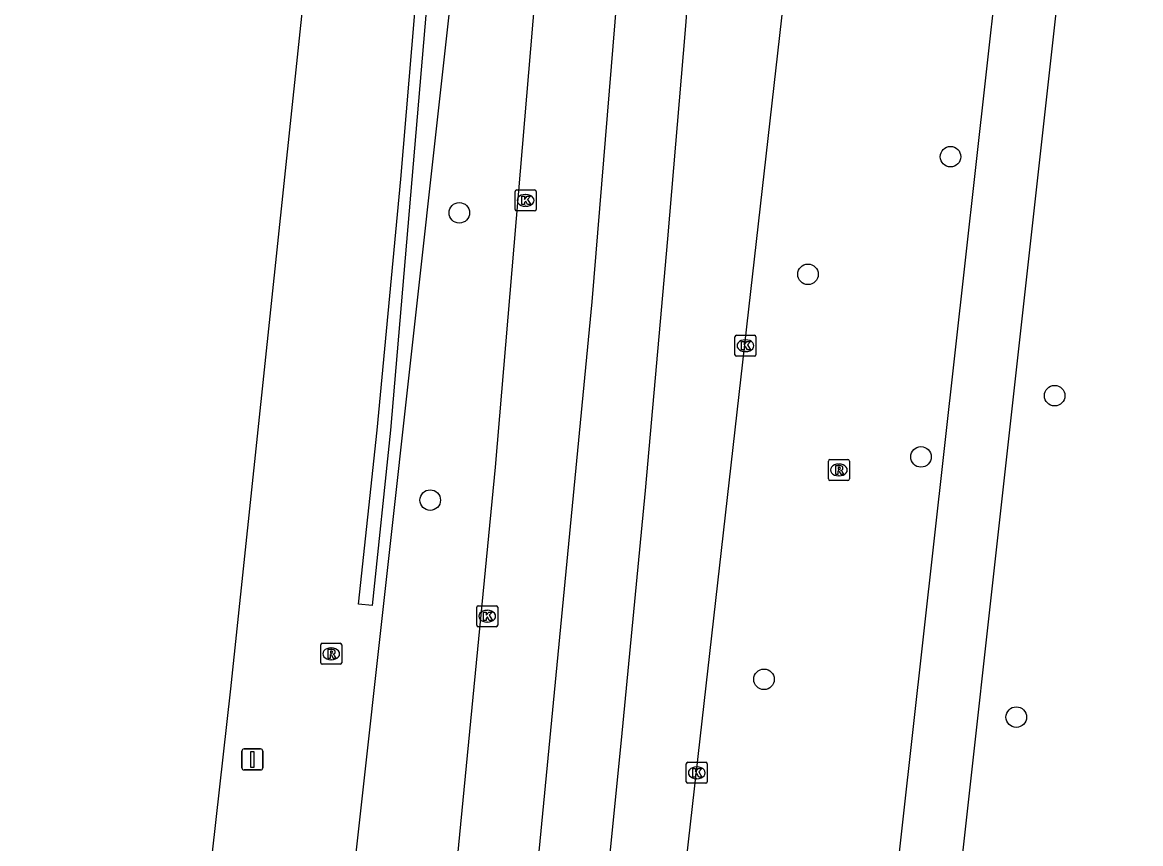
# Model space of a CAD drawing. Extents: x 162026 to 163499, y 387297 to 388169.
# Drawn here: x 162085.2 to 162138.5, y 388022.7 to 388061.8 of the extents above; entities that cross this region are included whole.
import ezdxf

# ---------------------------------------------------------------- set-up
doc = ezdxf.new("R2010")
doc.units = 0
for name, color, linetype in [('IMGEO_Berm_groen', 7, 'Continuous'), ('IMGEO_Boom', 7, 'Continuous'), ('IMGEO_Fietspad_gesloten', 7, 'Continuous'), ('IMGEO_Hek', 7, 'Continuous'), ('IMGEO_Kolk', 7, 'Continuous'), ('IMGEO_Rijbaan_regionaal_gesloten', 7, 'Continuous'), ('IMGEO_Rioolput', 7, 'Continuous'), ('IMGEO_Verkeersbordpaal', 7, 'Continuous')]:
    doc.layers.add(name, color=color, linetype=linetype)

msp = doc.modelspace()

# ---------------------------------------------------------------- linework, layer by layer
at = {"layer": 'IMGEO_Berm_groen'}
msp.add_lwpolyline([(162102.115, 388042.421), (162103.243, 388054.377), (162104.439, 388068.522), (162105.428, 388081.938), (162105.736, 388085.299), (162106.252, 388085.252), (162105.937, 388081.815), (162105.719, 388077.308), (162102.753, 388042.421), (162101.884, 388034.077), (162101.24, 388034.145), (162102.115, 388042.421)], dxfattribs=at)
at = {"layer": 'IMGEO_Boom'}
for centre in [(162129.415, 388055.443), (162106.033, 388052.771), (162122.628, 388049.844), (162134.37, 388044.068), (162128.009, 388041.153), (162104.647, 388039.097), (162120.538, 388030.566), (162132.545, 388028.766)]:
    msp.add_circle(centre, 0.489, dxfattribs=at)
at = {"layer": 'IMGEO_Fietspad_gesloten'}
for points in [[(162142.635, 388164.961), (162136.597, 388108.731), (162125.11, 388005.69)], [(162129.279, 388009.943), (162129.155, 388010.142), (162129.049, 388010.351), (162128.962, 388010.569), (162128.895, 388010.794), (162128.849, 388011.024), (162128.823, 388011.257), (162128.818, 388011.491), (162128.834, 388011.725), (162145.131, 388158.602)]]:
    msp.add_lwpolyline(points, dxfattribs=at)
at = {"layer": 'IMGEO_Hek'}
msp.add_lwpolyline([(162112.343, 388167.962), (162112.333, 388167.506), (162111.999, 388154.871), (162111.544, 388142.241), (162110.97, 388129.615), (162110.276, 388116.995), (162109.462, 388104.382), (162108.529, 388091.778), (162107.705, 388081.806), (162098.629, 388000), (162092.88, 387948.18), (162086.186, 387887.462)], dxfattribs=at)
at = {"layer": 'IMGEO_Kolk'}
for p, q in [((162108.689, 388052.937), (162108.689, 388053.789)), ((162108.764, 388053.863), (162109.616, 388053.863)), ((162109.177, 388053.643), (162109.202, 388053.643)), ((162109.69, 388053.789), (162109.69, 388052.937)), ((162109.2, 388053.083), (162109.175, 388053.083)), ((162109.616, 388052.863), (162108.764, 388052.863)), ((162119.152, 388046.019), (162119.152, 388046.871)), ((162119.227, 388046.945), (162120.079, 388046.945)), ((162119.64, 388046.725), (162119.665, 388046.725)), ((162120.153, 388046.871), (162120.153, 388046.019)), ((162119.663, 388046.165), (162119.638, 388046.165)), ((162120.079, 388045.945), (162119.227, 388045.945)), ((162106.86, 388033.144), (162106.86, 388033.996)), ((162106.935, 388034.07), (162107.787, 388034.07)), ((162107.348, 388033.85), (162107.373, 388033.85)), ((162107.861, 388033.996), (162107.861, 388033.144)), ((162107.787, 388033.07), (162106.935, 388033.07)), ((162107.371, 388033.29), (162107.346, 388033.29)), ((162116.835, 388025.69), (162116.835, 388026.542)), ((162116.91, 388026.616), (162117.762, 388026.616)), ((162117.323, 388026.396), (162117.348, 388026.396)), ((162117.836, 388026.542), (162117.836, 388025.69)), ((162117.762, 388025.616), (162116.91, 388025.616)), ((162117.346, 388025.836), (162117.321, 388025.836))]:
    msp.add_line(p, q, dxfattribs=at)
for points in [[(162108.689, 388052.937), (162108.689, 388053.789)], [(162108.764, 388053.863), (162109.616, 388053.863)], [(162109.01, 388053.563), (162109.133, 388053.563), (162109.133, 388053.412), (162109.263, 388053.563), (162109.427, 388053.563), (162109.281, 388053.412), (162109.434, 388053.163), (162109.282, 388053.163), (162109.197, 388053.327), (162109.133, 388053.26), (162109.133, 388053.163), (162109.01, 388053.163), (162109.01, 388053.563)], [(162109.69, 388053.789), (162109.69, 388052.937)], [(162109.616, 388052.863), (162108.764, 388052.863)], [(162119.152, 388046.019), (162119.152, 388046.871)], [(162119.227, 388046.945), (162120.079, 388046.945)], [(162119.473, 388046.645), (162119.596, 388046.645), (162119.596, 388046.494), (162119.726, 388046.645), (162119.89, 388046.645), (162119.744, 388046.494), (162119.897, 388046.245), (162119.745, 388046.245), (162119.66, 388046.409), (162119.596, 388046.342), (162119.596, 388046.245), (162119.473, 388046.245), (162119.473, 388046.645)], [(162120.153, 388046.871), (162120.153, 388046.019)], [(162120.079, 388045.945), (162119.227, 388045.945)], [(162106.86, 388033.144), (162106.86, 388033.996)], [(162106.935, 388034.07), (162107.787, 388034.07)], [(162107.861, 388033.996), (162107.861, 388033.144)], [(162107.181, 388033.77), (162107.304, 388033.77), (162107.304, 388033.619), (162107.434, 388033.77), (162107.598, 388033.77), (162107.452, 388033.619), (162107.605, 388033.37), (162107.453, 388033.37), (162107.368, 388033.534), (162107.304, 388033.467), (162107.304, 388033.37), (162107.181, 388033.37), (162107.181, 388033.77)], [(162107.787, 388033.07), (162106.935, 388033.07)], [(162116.835, 388025.69), (162116.835, 388026.542)], [(162116.91, 388026.616), (162117.762, 388026.616)], [(162117.836, 388026.542), (162117.836, 388025.69)], [(162117.156, 388026.316), (162117.279, 388026.316), (162117.279, 388026.165), (162117.409, 388026.316), (162117.573, 388026.316), (162117.427, 388026.165), (162117.58, 388025.916), (162117.428, 388025.916), (162117.343, 388026.08), (162117.279, 388026.013), (162117.279, 388025.916), (162117.156, 388025.916), (162117.156, 388026.316)], [(162117.762, 388025.616), (162116.91, 388025.616)]]:
    msp.add_lwpolyline(points, dxfattribs=at)
for centre, start, end in [((162108.766, 388053.787), 91.552, 178.448), ((162108.766, 388053.787), 91.552, 178.448), ((162109.614, 388053.787), 1.552, 88.448), ((162109.614, 388053.787), 1.552, 88.448), ((162108.766, 388052.939), 181.552, 268.448), ((162108.766, 388052.939), 181.552, 268.448), ((162109.614, 388052.939), 271.552, 358.448), ((162109.614, 388052.939), 271.552, 358.448), ((162119.229, 388046.869), 91.552, 178.448), ((162119.229, 388046.869), 91.552, 178.448), ((162120.077, 388046.869), 1.552, 88.448), ((162120.077, 388046.869), 1.552, 88.448), ((162119.229, 388046.021), 181.552, 268.448), ((162119.229, 388046.021), 181.552, 268.448), ((162120.077, 388046.021), 271.552, 358.448), ((162120.077, 388046.021), 271.552, 358.448), ((162106.937, 388033.994), 91.552, 178.448), ((162106.937, 388033.994), 91.552, 178.448), ((162107.785, 388033.994), 1.552, 88.448), ((162107.785, 388033.994), 1.552, 88.448), ((162106.937, 388033.146), 181.552, 268.448), ((162106.937, 388033.146), 181.552, 268.448), ((162107.785, 388033.146), 271.552, 358.448), ((162107.785, 388033.146), 271.552, 358.448), ((162116.912, 388026.54), 91.552, 178.448), ((162116.912, 388026.54), 91.552, 178.448), ((162117.76, 388026.54), 1.552, 88.448), ((162117.76, 388026.54), 1.552, 88.448), ((162116.912, 388025.692), 181.552, 268.448), ((162116.912, 388025.692), 181.552, 268.448), ((162117.76, 388025.692), 271.552, 358.448), ((162117.76, 388025.692), 271.552, 358.448)]:
    msp.add_arc(centre, 0.0765, start, end, dxfattribs=at)
for centre, major_axis, ratio, start_param, end_param in [((162109.176, 388053.363), (-0.387, 0.002), 0.722429, 4.712389, 7.853982), ((162109.201, 388053.363), (-0.39, 0.002), 0.717154, 1.570796, 4.712389), ((162119.639, 388046.445), (-0.387, 0.002), 0.722429, 4.712389, 7.853982), ((162119.664, 388046.445), (-0.39, 0.002), 0.717154, 1.570796, 4.712389), ((162107.347, 388033.57), (-0.387, 0.002), 0.722429, 4.712389, 7.853982), ((162107.372, 388033.57), (-0.39, 0.002), 0.717154, 1.570796, 4.712389), ((162117.322, 388026.116), (-0.387, 0.002), 0.722429, 4.712389, 7.853982), ((162117.347, 388026.116), (-0.39, 0.002), 0.717154, 1.570796, 4.712389)]:
    msp.add_ellipse(centre, major_axis=major_axis, ratio=ratio, start_param=start_param, end_param=end_param, dxfattribs=at)
at = {"layer": 'IMGEO_Rijbaan_regionaal_gesloten'}
for points in [[(162056.727, 387684.126), (162057.767, 387693.483), (162064.05, 387750), (162079.391, 387888.288), (162091.784, 388000), (162095.156, 388030.116), (162098.969, 388066.214), (162102.065, 388098.695), (162105.018, 388137.039), (162105.974, 388153.499), (162106.66, 388168.525), (162106.66, 388168.525)], [(162115.185, 388167.681), (162115.185, 388167.681), (162115.08, 388160.108), (162114.774, 388146.796), (162113.246, 388115.179), (162111.257, 388082.374), (162107.741, 388040.671), (162103.786, 388000), (162102.643, 387988.4), (162096.151, 387931.204), (162092.788, 387900.224), (162091.359, 387886.839), (162089.042, 387865.143), (162076.229, 387750), (162071.42, 387707.267), (162069.77, 387692.609), (162059.518, 387601.502), (162048.26, 387500), (162043.118, 387453.488)], [(162118.847, 388167.319), (162118.784, 388163.821), (162118.414, 388149.01), (162117.683, 388128.448), (162116.859, 388112.665), (162115.926, 388096.828), (162114.902, 388081.118), (162113.723, 388065.297), (162112.335, 388048.541), (162109.282, 388016.74), (162106.505, 387990.085), (162103.819, 387966.184), (162094.856, 387886.497), (162087.297, 387818.939), (162079.611, 387750.509), (162073.014, 387691.729), (162068.986, 387656.002), (162065.336, 387623.382), (162060.869, 387583.595), (162055.598, 387536.533), (162051.705, 387501.521), (162046.313, 387453.259)], [(162111.178, 387947.636), (162111.227, 387954.891), (162111.105, 387970.557), (162114.362, 388000), (162128.88, 388128.181)], [(162118.373, 388081.797), (162117.189, 388066.723), (162116.776, 388061.475), (162115.939, 388051.54), (162114.877, 388039.56), (162113.732, 388027.667), (162112.333, 388013.732)]]:
    msp.add_lwpolyline(points, dxfattribs=at)
at = {"layer": 'IMGEO_Rioolput'}
for p, q in [((162123.6, 388040.105), (162123.6, 388040.957)), ((162123.675, 388041.031), (162124.527, 388041.031)), ((162124.088, 388040.811), (162124.113, 388040.811)), ((162124.601, 388040.957), (162124.601, 388040.105)), ((162124.111, 388040.251), (162124.086, 388040.251)), ((162124.527, 388040.031), (162123.675, 388040.031)), ((162099.508, 388032.28), (162100.36, 388032.28)), ((162099.433, 388031.354), (162099.433, 388032.206)), ((162099.921, 388032.06), (162099.946, 388032.06)), ((162100.434, 388032.206), (162100.434, 388031.354)), ((162100.36, 388031.28), (162099.508, 388031.28)), ((162099.944, 388031.5), (162099.919, 388031.5))]:
    msp.add_line(p, q, dxfattribs=at)
for points in [[(162123.6, 388040.105), (162123.6, 388040.957)], [(162123.675, 388041.031), (162124.527, 388041.031)], [(162124.601, 388040.957), (162124.601, 388040.105)], [(162124.189, 388040.729), (162123.937, 388040.731), (162123.937, 388040.331)], [(162123.937, 388040.331), (162124.061, 388040.331), (162124.061, 388040.493), (162124.072, 388040.493)], [(162124.115, 388040.65), (162124.061, 388040.65), (162124.061, 388040.569)], [(162124.061, 388040.569), (162124.113, 388040.569)], [(162124.119, 388040.464), (162124.19, 388040.331), (162124.33, 388040.331), (162124.265, 388040.457)], [(162124.527, 388040.031), (162123.675, 388040.031)], [(162099.508, 388032.28), (162100.36, 388032.28)], [(162099.433, 388031.354), (162099.433, 388032.206)], [(162100.022, 388031.978), (162099.77, 388031.98), (162099.77, 388031.58)], [(162099.77, 388031.58), (162099.894, 388031.58), (162099.894, 388031.742), (162099.905, 388031.742)], [(162099.948, 388031.899), (162099.894, 388031.899), (162099.894, 388031.818)], [(162099.894, 388031.818), (162099.946, 388031.818)], [(162099.952, 388031.713), (162100.023, 388031.58), (162100.163, 388031.58), (162100.098, 388031.706)], [(162100.434, 388032.206), (162100.434, 388031.354)], [(162100.36, 388031.28), (162099.508, 388031.28)]]:
    msp.add_lwpolyline(points, dxfattribs=at)
for centre, radius, start, end in [((162123.677, 388040.955), 0.0765, 91.552, 178.448), ((162123.677, 388040.955), 0.0765, 91.552, 178.448), ((162124.525, 388040.955), 0.0765, 1.552, 88.448), ((162124.525, 388040.955), 0.0765, 1.552, 88.448), ((162124.071, 388040.44), 0.0533, 26.0293, 88.6989), ((162124.097, 388040.758), 0.19, 274.7715, 282.9687), ((162124.121, 388040.554), 0.0964, 77.0061, 93.1865), ((162124.135, 388040.611), 0.0378, 276.6634, 79.6772), ((162124.188, 388040.619), 0.109, 350.3612, 89.416), ((162124.186, 388040.619), 0.112, 277.5842, 350.9817), ((162124.17, 388040.404), 0.108, 29.5134, 73.7905), ((162123.677, 388040.107), 0.0765, 181.552, 268.448), ((162123.677, 388040.107), 0.0765, 181.552, 268.448), ((162124.525, 388040.107), 0.0765, 271.552, 358.448), ((162124.525, 388040.107), 0.0765, 271.552, 358.448), ((162099.51, 388032.204), 0.0765, 91.552, 178.448), ((162099.51, 388032.204), 0.0765, 91.552, 178.448), ((162100.358, 388032.204), 0.0765, 1.552, 88.448), ((162100.358, 388032.204), 0.0765, 1.552, 88.448), ((162099.904, 388031.689), 0.0533, 26.0293, 88.6989), ((162099.93, 388032.007), 0.19, 274.7715, 282.9687), ((162099.954, 388031.803), 0.0964, 77.0061, 93.1865), ((162099.968, 388031.86), 0.0378, 276.6634, 79.6772), ((162100.021, 388031.868), 0.109, 350.3612, 89.416), ((162100.019, 388031.868), 0.112, 277.5842, 350.9817), ((162100.003, 388031.653), 0.108, 29.5134, 73.7905), ((162099.51, 388031.356), 0.0765, 181.552, 268.448), ((162099.51, 388031.356), 0.0765, 181.552, 268.448), ((162100.358, 388031.356), 0.0765, 271.552, 358.448), ((162100.358, 388031.356), 0.0765, 271.552, 358.448)]:
    msp.add_arc(centre, radius, start, end, dxfattribs=at)
for centre, major_axis, ratio, start_param, end_param in [((162124.087, 388040.531), (-0.387, 0.002), 0.722429, 4.712389, 7.853982), ((162124.112, 388040.531), (-0.39, 0.002), 0.717154, 1.570796, 4.712389), ((162099.92, 388031.78), (-0.387, 0.002), 0.722429, 4.712389, 7.853982), ((162099.945, 388031.78), (-0.39, 0.002), 0.717154, 1.570796, 4.712389)]:
    msp.add_ellipse(centre, major_axis=major_axis, ratio=ratio, start_param=start_param, end_param=end_param, dxfattribs=at)
at = {"layer": 'IMGEO_Verkeersbordpaal'}
for p, q in [((162095.686, 388026.35), (162095.686, 388027.15)), ((162095.686, 388027.15), (162095.686, 388026.35)), ((162095.786, 388027.25), (162096.576, 388027.25)), ((162096.576, 388027.25), (162095.786, 388027.25)), ((162096.676, 388027.15), (162096.676, 388026.35)), ((162096.676, 388026.35), (162096.676, 388027.15)), ((162096.576, 388026.25), (162095.786, 388026.25)), ((162095.786, 388026.25), (162096.576, 388026.25))]:
    msp.add_line(p, q, dxfattribs=at)
msp.add_lwpolyline([(162096.106, 388027.125), (162096.256, 388027.125), (162096.256, 388026.375), (162096.106, 388026.375), (162096.106, 388027.125)], dxfattribs=at)
for centre, start, end in [((162095.786, 388027.15), 90, 180), ((162095.786, 388027.15), 90, 180), ((162096.576, 388027.15), 0, 90), ((162096.576, 388027.15), 360, 90), ((162095.786, 388026.35), 180, 270), ((162095.786, 388026.35), 180, 270), ((162096.576, 388026.35), 270, 0), ((162096.576, 388026.35), 270, 0)]:
    msp.add_arc(centre, 0.1, start, end, dxfattribs=at)

doc.saveas('drawing.dxf')
